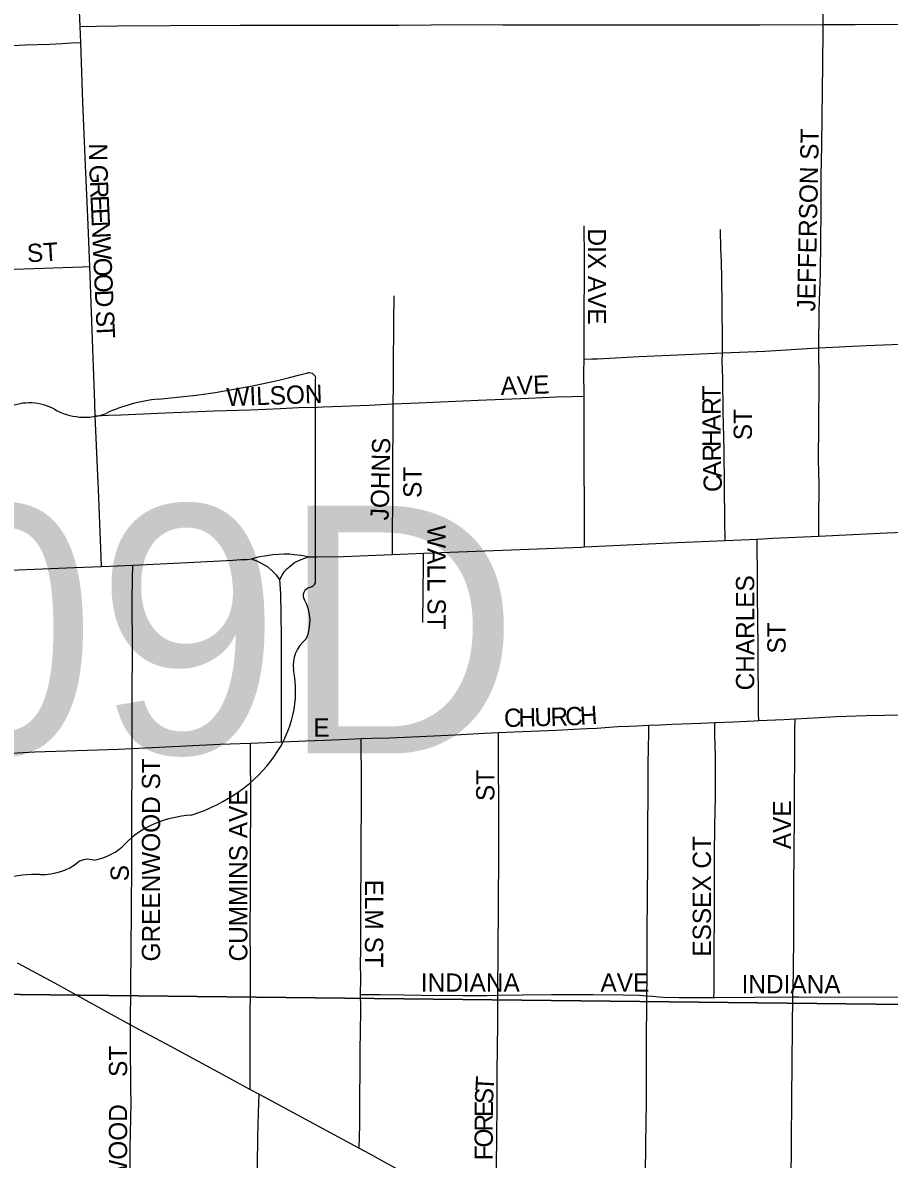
# Model space of a CAD drawing. Extents: x 1584893 to 1934202, y 663575 to 1091909.
# Drawn here: x 1795986 to 1798364, y 942000 to 945118 of the extents above; entities that cross this region are included whole.
import ezdxf

# ---------------------------------------------------------------- set-up
doc = ezdxf.new("R2010")
doc.units = 0
for name, color, linetype in [('GM_X_City_Street', 7, 'Continuous'), ('GM_X_City_Street_Text', 7, 'Continuous'), ('GM_X_Interchange_Ramps', 7, 'Continuous'), ('GM_X_Section', 7, 'Continuous'), ('GM_X_State_Route', 7, 'Continuous'), ('GM_X_State_Shield', 7, 'Continuous')]:
    doc.layers.add(name, color=color, linetype=linetype)

msp = doc.modelspace()

# ---------------------------------------------------------------- linework, layer by layer
at = {"layer": 'GM_X_City_Street'}
for points in [[(1798182, 945113), (1798181.6, 945391.5), (1798181.6, 945473.8)], [(1796143.9, 945108), (1796136.4, 945278.4), (1796130.6, 945410.1)], [(1796143.9, 945108), (1796188.5, 945108.5), (1796246.1, 945109.1), (1796391.5, 945110), (1796581.9, 945111.3), (1796754, 945111), (1796871.5, 945111), (1797016.8, 945111), (1797106.5, 945112.4), (1797212.4, 945112.9), (1797303.3, 945112.2), (1797419.7, 945112.1), (1797528.2, 945112.1), (1797680.3, 945112.5), (1798007.6, 945112.4), (1798182, 945113)], [(1796145.6, 945064.1), (1796144.9, 945085.3), (1796143.9, 945108)], [(1798170.5, 944225.7), (1798171.5, 944329.4), (1798174.6, 944432.1), (1798176.6, 944603.3), (1798176.6, 944698.7), (1798178.4, 944780), (1798179, 944861.7), (1798180, 944927.2), (1798181.9, 945090.9), (1798182, 945113)], [(1798182, 945113), (1798270.1, 945113.4), (1798401.5, 945113.8), (1798483.7, 945114.8)], [(1795686.5, 945042.5), (1795724.9, 945044.3), (1795846.6, 945050.3), (1795993.9, 945056.9), (1796059.3, 945059.1), (1796094.5, 945060.6), (1796120.5, 945062.4), (1796145.6, 945064.1)], [(1796170.2, 944449.4), (1796166.2, 944563.7), (1796158.5, 944726.9), (1796150.9, 944899.9), (1796145.6, 945064.1)], [(1797526.1, 944195.4), (1797526.1, 944206.9), (1797526.3, 944267.7), (1797526.5, 944330.2), (1797527, 944415.3), (1797527.4, 944472.6), (1797526.2, 944560.3)], [(1797905.8, 944212), (1797906.2, 944239.5), (1797904.9, 944344.9), (1797903.9, 944416.5), (1797902.8, 944463.2), (1797901.8, 944498.4), (1797900.7, 944550.3)], [(1795710.7, 944432), (1795753, 944433.7), (1795856.4, 944438.5), (1796149.1, 944448.7), (1796170.2, 944449.4)], [(1796185.3, 944039.6), (1796183.7, 944075.4), (1796179.2, 944198.3), (1796174.6, 944324.1), (1796170.2, 944449.4)], [(1797002.8, 944072.2), (1797003.1, 944123.2), (1797003.3, 944156.3), (1797003.7, 944214.1), (1797004, 944252.1), (1797004.3, 944298.1), (1797004.8, 944369)], [(1797905.8, 944212), (1798021.9, 944217.3), (1798152.9, 944224.8), (1798170.5, 944225.7)], [(1798170.4, 943709.6), (1798170.6, 943752.8), (1798171, 943851.4), (1798169.5, 943918.7), (1798170.5, 944013.1), (1798171.5, 944137.6), (1798170.5, 944225.7)], [(1798170.5, 944225.7), (1798300.3, 944232), (1798513.3, 944241.1), (1798535.1, 944242)], [(1797526.1, 944093.3), (1797525.9, 944158.3), (1797526.1, 944195.4)], [(1797526.1, 944195.4), (1797547.1, 944195.7), (1797563.4, 944196), (1797579.8, 944196.7), (1797677.8, 944202.4), (1797825.2, 944208.3), (1797905.8, 944212)], [(1797913.1, 943697.5), (1797912.5, 943750.3), (1797910.6, 943946.2), (1797908.1, 944050.4), (1797906.7, 944141.6), (1797905.5, 944190.5), (1797905.8, 944212)], [(1796185.3, 944039.6), (1796222, 944040.9), (1796256.4, 944041.9), (1796378.1, 944048.1), (1796511.2, 944053.3), (1796611.2, 944056), (1796693.8, 944059.5), (1796742.5, 944062.1), (1796794.6, 944063.6), (1796810.8, 944064.5), (1796936.5, 944069.1), (1797002.8, 944072.2)], [(1797000.7, 943658.9), (1797000.8, 943693.4), (1797001.1, 943742.5), (1797001.3, 943779.8), (1797001.6, 943841.6), (1797002, 943918.5), (1797002.4, 944004.9), (1797002.8, 944072.2)], [(1797002.8, 944072.2), (1797071.2, 944075.2), (1797235.6, 944082.2), (1797374.8, 944088.3), (1797449.6, 944091.8), (1797494.8, 944092.7), (1797526.1, 944093.3)], [(1797527.4, 943680), (1797527.3, 943725.9), (1797527, 943816.2), (1797526.9, 943877.9), (1797526.6, 943987.3), (1797526.3, 944068.9), (1797526.1, 944093.3)], [(1796195.9, 943790.2), (1796194.9, 943815.7), (1796185.3, 944039.6)], [(1796202.2, 943625.7), (1796201.2, 943653.1), (1796195.9, 943790.2)], [(1798005.4, 943203.6), (1798005.2, 943222.8), (1798004.6, 943284.7), (1798004.1, 943340.5), (1798003.5, 943404.5), (1798002.8, 943478.9), (1798002.2, 943543.6), (1798001.9, 943583.5), (1798001.6, 943613.1), (1798001, 943676.5), (1798000.8, 943701.5)], [(1797083.6, 943472.1), (1797085.5, 943633.1), (1797085.9, 943662.3)], [(1796286.1, 943126.8), (1796286.1, 943269.7), (1796287.3, 943400.3), (1796286.9, 943531.4), (1796287.6, 943595.9), (1796288, 943629.3)], [(1797703.9, 943190.6), (1797734.9, 943192.1), (1797767.6, 943193.9), (1797847.8, 943196.3), (1797884.7, 943198)], [(1797882.5, 942443.7), (1797883, 942462), (1797882.9, 942574), (1797883.8, 942667.7), (1797883.7, 942716.4), (1797883.7, 942832.7), (1797885.2, 942915.2), (1797886.5, 942991.4), (1797886.7, 943105.3), (1797885.4, 943164.4), (1797884.7, 943198)], [(1797884.7, 943198), (1797887.8, 943198.2), (1797936, 943200.4), (1797992.9, 943203), (1798005.4, 943203.6)], [(1798005.4, 943203.6), (1798074.4, 943206.8), (1798105.1, 943208.3)], [(1798099.2, 942445.8), (1798099.7, 942478.4), (1798100.7, 942510.8), (1798101.3, 942620.9), (1798101.7, 942676.5), (1798102.1, 942759.8), (1798102.5, 942831), (1798103.3, 942957.8), (1798103.6, 943008.1), (1798104.1, 943110.8), (1798104.8, 943176.3), (1798105.1, 943208.3)], [(1798105.1, 943208.3), (1798139.2, 943210), (1798187, 943213.1), (1798218.5, 943214.7), (1798300.3, 943217.4), (1798400.3, 943219.6), (1798484.2, 943221.2)], [(1796914.6, 943154), (1796943.4, 943154.9), (1796992.5, 943156.3), (1797074.3, 943159.7), (1797172.2, 943164.5), (1797253.4, 943168.8), (1797291.7, 943170.7)], [(1797290.1, 942450.1), (1797289.8, 942489.2), (1797290.2, 942540.4), (1797290.6, 942586.4), (1797291.2, 942678.5), (1797292.1, 942857), (1797292, 942952.8), (1797291.9, 943102.1), (1797291.8, 943134.7), (1797291.7, 943170.7)], [(1797291.7, 943170.7), (1797334.9, 943172.8), (1797449.3, 943177.2), (1797498.1, 943179.7), (1797533.7, 943181.9), (1797561.5, 943183), (1797594.7, 943185.2), (1797618.7, 943186.9), (1797648.7, 943187.8), (1797671.2, 943188.9), (1797703.9, 943190.6)], [(1797698.3, 942448.8), (1797699, 942497.8), (1797699.1, 942540.2), (1797699.2, 942595.9), (1797699.5, 942643.6), (1797699.9, 942697.4), (1797700.9, 942837.2), (1797701.5, 942930.1), (1797701.8, 942983.9), (1797702.1, 943044.7), (1797702.3, 943082.9), (1797703, 943128.9), (1797703.6, 943168.8), (1797703.9, 943190.6)], [(1796610.6, 942191.6), (1796610.6, 942228.7), (1796610.5, 942325.9), (1796610.6, 942382.7), (1796610.8, 942472.1), (1796611, 942552.5), (1796610.4, 942617.3), (1796610.4, 942641.4), (1796610.7, 942714.4), (1796611.1, 942802.1), (1796611.3, 942867.2), (1796611.6, 942949.7), (1796611.9, 943023.4), (1796611.5, 943082.5), (1796611.3, 943114.6), (1796611.1, 943141.5)], [(1796696.4, 943144.9), (1796762.7, 943148.2), (1796813.8, 943149.4), (1796878.6, 943152.8), (1796914.6, 943154)], [(1796913.2, 942452.4), (1796913.4, 942495.8), (1796912.9, 942538.5), (1796913.5, 942571.3), (1796913.6, 942615.6), (1796913.7, 942659.1), (1796913.9, 942701.6), (1796914.1, 942725.1), (1796914.4, 942790.1), (1796914.9, 942897.8), (1796915.2, 942943), (1796915.2, 943009.8), (1796915.2, 943062.8), (1796914.8, 943125.3), (1796914.6, 943154)], [(1796281.7, 942368.9), (1796284.8, 942680.8), (1796285.7, 942811.9), (1796286, 942968.4), (1796286.1, 943057), (1796286.1, 943126.8)], [(1796909, 942030.5), (1796909.8, 942060.8), (1796910.8, 942094.8), (1796911.1, 942133.8), (1796911.4, 942178.1), (1796911.9, 942237.1), (1796912.4, 942310), (1796912.6, 942339.6), (1796913.5, 942418.6), (1796913.2, 942452.4)], [(1796913.2, 942452.4), (1796936.7, 942452.1), (1796967.3, 942451.7), (1797031.8, 942451.3), (1797080.5, 942450.2), (1797194.5, 942449.4), (1797259.6, 942449.6), (1797290.1, 942450.1)], [(1797284.4, 941814.7), (1797284.8, 941852.7), (1797285.4, 941926.6), (1797285.9, 941982.1), (1797286.6, 942062), (1797287.4, 942149.7), (1797288.1, 942233.9), (1797288.8, 942311.2), (1797289.4, 942366.8), (1797290.1, 942450.1)], [(1797290.1, 942450.1), (1797357, 942451.4), (1797438.2, 942452), (1797551.6, 942451.7), (1797632.3, 942450.8), (1797678.2, 942450.3), (1797698.3, 942448.8)], [(1797686.9, 941562), (1797687.5, 941599.2), (1797689.6, 941727.6), (1797691.1, 941789.3), (1797692.5, 941847.4), (1797693.4, 941883.8), (1797695.2, 941959.4), (1797696, 942040.1), (1797696.7, 942100.1), (1797697.3, 942154.6), (1797697.3, 942206), (1797697.3, 942291.1), (1797697.3, 942342.3), (1797698, 942414.4), (1797698.3, 942448.8)], [(1797698.3, 942448.8), (1797714, 942447), (1797731.1, 942445.6), (1797744.3, 942444.4), (1797787.1, 942443.6), (1797882.5, 942443.7)], [(1797882.5, 942443.7), (1797885.2, 942443.7), (1798099.2, 942445.8)], [(1798090, 941301.1), (1798087.7, 941334.4), (1798087.4, 941340.9), (1798087.3, 941347.1), (1798088.2, 941384.5), (1798089.2, 941466.2), (1798089.8, 941519.1), (1798090.3, 941565.1), (1798090.7, 941598.1), (1798091.3, 941646.7), (1798091.8, 941693.6), (1798092.6, 941760.1), (1798093.3, 941830.8), (1798094.3, 941939.4), (1798095.3, 942042.7), (1798096.6, 942170.3), (1798097.4, 942260.6), (1798098.4, 942364.1), (1798099.2, 942445.8)], [(1798099.2, 942445.8), (1798114.4, 942445.4), (1798343.6, 942445.1), (1798409.1, 942445.2), (1798474.4, 942445), (1798478.2, 942444.8)], [(1796266.6, 941309.6), (1796274.1, 941333.8), (1796278.7, 941352.4), (1796282.1, 941374.9), (1796283.4, 941391), (1796282.1, 941456.2), (1796281, 941665.9), (1796281.8, 941902.2), (1796280.7, 942032), (1796283.6, 942152.4), (1796283.2, 942198.2), (1796282.2, 942319.3), (1796281.7, 942368.9)], [(1796600, 941130.6), (1796607, 941152), (1796610.8, 941164.2), (1796613.6, 941180), (1796615.3, 941216.7), (1796617, 941298.9), (1796619.9, 941414.1), (1796621.8, 941543.9), (1796621.5, 941574.8), (1796623, 941622.4), (1796629.1, 941769.5), (1796629.9, 941852), (1796630, 941981.7), (1796631.5, 942061.2), (1796633.3, 942127.6), (1796634.7, 942178.6)]]:
    msp.add_lwpolyline(points, dxfattribs=at)
at = {"layer": 'GM_X_Interchange_Ramps'}
msp.add_lwpolyline([(1796691.8, 943590.8), (1796682.9, 943602.6), (1796671.7, 943613.1), (1796659.6, 943623.9), (1796651.3, 943629.3), (1796639.5, 943635.4), (1796631, 943639.8), (1796613.6, 943646.2)], dxfattribs=at)
at = {"layer": 'GM_X_Section'}
for points in [[(1793155.7, 947768.8), (1798501.2, 947724.3), (1798488.5, 942423.4), (1793145.7, 942483.9)], [(1793145.7, 942483.9), (1798488.5, 942423.4), (1798422.1, 937164.9), (1793117.6, 937197.1)]]:
    msp.add_lwpolyline(points, close=True, dxfattribs=at)
at = {"layer": 'GM_X_State_Route'}
for points in [[(1796769.1, 943652.5), (1796794.7, 943652.7), (1796865.3, 943653.5), (1797000.7, 943658.9), (1797085.9, 943662.3), (1797519.5, 943679.6), (1797527.4, 943680), (1797781.8, 943691.6), (1797913.1, 943697.5), (1798000.8, 943701.5), (1798044.3, 943703.5), (1798170.4, 943709.6), (1798356.5, 943718.6), (1798486.5, 943724.2), (1798531.4, 943726.2), (1798601.7, 943729.2), (1798610.6, 943729.8)], [(1796769.1, 943652.5), (1796749.6, 943656.3), (1796731.9, 943658.6), (1796717.9, 943659.9), (1796703.2, 943660.2), (1796672.1, 943658.4), (1796655.5, 943655.5), (1796631.5, 943651.4), (1796613.6, 943646.2), (1796601.7, 943644.6), (1796584.2, 943644.1), (1796563.1, 943642.9), (1796438.3, 943635.8), (1796288, 943629.3), (1796202.2, 943625.7), (1796128.2, 943622.5), (1795621.7, 943601.5), (1795556.8, 943598.8), (1795400.6, 943592.4), (1795394.2, 943592.2), (1795347.5, 943590.3)], [(1796696.4, 943144.9), (1796695.9, 943436), (1796694, 943551.2), (1796691.8, 943590.8), (1796697.8, 943602.6), (1796703.9, 943611.5), (1796710.5, 943619.8), (1796719.8, 943627.1), (1796732.2, 943637), (1796745.6, 943644), (1796769.1, 943652.5)], [(1795044.4, 943074.2), (1795251.1, 943084.8), (1795369.3, 943089.3), (1795431, 943091.7), (1795610.9, 943100.5), (1795807.3, 943106.8), (1795921.6, 943112.4), (1796019.6, 943117.4), (1796248.7, 943125.1), (1796286.1, 943126.8), (1796526.7, 943138.4), (1796611.1, 943141.5), (1796696.4, 943144.9)], [(1795970.9, 942538.9), (1795986.3, 942530.6), (1796073, 942483.8), (1796245.3, 942388.5), (1796281.7, 942368.9), (1796389.7, 942311.2), (1796533.6, 942233.2), (1796610.6, 942191.6), (1796634.7, 942178.6), (1796909, 942030.5), (1796938.1, 942014.8), (1796969.9, 941997.4), (1797096.6, 941928.2), (1797167.7, 941887.6), (1797265.3, 941826.9), (1797284.4, 941814.7), (1797318, 941793.4), (1797362.3, 941765.3), (1797487.7, 941687.7), (1797528.9, 941661.6), (1797625.5, 941600.7), (1797686.9, 941562)]]:
    msp.add_lwpolyline(points, dxfattribs=at)
at = {"layer": 'GM_X_State_Shield'}
for p, q in [((1796789.9, 943587.2), (1796789.9, 944139.9)), ((1796789.8, 943587.3), (1796789.9, 943587.2))]:
    msp.add_line(p, q, dxfattribs=at)
for centre, major_axis, start_param, end_param in [((1796170.1, 945554.3), (1845.5, 0), 4.814394, 5.042369), ((1796770.6, 944142.2), (19.4, 0), 6.141152, 7.989035), ((1796004.9, 943981.1), (117.3, 0), 0.950623, 2.079405), ((1796405.4, 943791), (371.3, 0), 1.699011, 2.107814), ((1796156.3, 944148.6), (141.1, 0), 4.081561, 5.145723), ((1796769.3, 943585), (20.7, 0), 5.05454, 6.418171), ((1796785.5, 943546.6), (30, 0), 1.883978, 3.671073), ((1796594.7, 943476.7), (180, 0), 5.934695, 6.695948), ((1796859.3, 943355.8), (130.9, 0), 2.387724, 3.262537), ((1796273.4, 943285.5), (461.6, 0), 5.101752, 6.440018), ((1796468.1, 942742.2), (252.8, 0), 1.647645, 2.488434), ((1796147.8, 942936.5), (149.1, 0), 4.937069, 5.64225), ((1796164.7, 942791.2), (39.7, 0), 1.147584, 2.315152), ((1796037.2, 942893.6), (141, 0), 4.691044, 5.507374), ((1796017.8, 942607.4), (217.4, 0), 1.495662, 1.94098)]:
    msp.add_ellipse(centre, major_axis=major_axis, ratio=0.8, start_param=start_param, end_param=end_param, dxfattribs=at)

# ---------------------------------------------------------------- texts
at = {"layer": 'GM_X_City_Street_Text'}
for s, rotation, p in [('JEFFERSON ST', 88.8191, (1798160.3, 944325.4)), ('N', 270.1093, (1796168.3, 944786.7)), ('G', 272.1006, (1796168.6, 944727.6)), ('R', 272.6061, (1796170.2, 944683.1)), ('E', 272.6535, (1796172, 944643.5)), ('E', 272.6237, (1796173.7, 944608.4)), ('N', 272.6308, (1796175.3, 944573.2)), ('DIX AVE', 270, (1797536.7, 944553.5)), ('ST', 3.5746, (1795999.4, 944460.4)), ('W', 272.6239, (1796177.3, 944529.3)), ('O', 272.6308, (1796179.9, 944472.1)), ('O', 272.6234, (1796181.9, 944428.2)), ('D', 272.6308, (1796183.9, 944384.2)), ('S', 272.651, (1796186.5, 944327)), ('T', 272.6237, (1796188.2, 944291.9)), ('AVE', 1.9736, (1797298.1, 944096.5)), ('WILSON', 2.1199, (1796545.9, 944065.7)), ('T', 90, (1797900.6, 944081.7)), ('R', 90, (1797900.6, 944042.2)), ('A', 90, (1797900.6, 943998.2)), ('ST', 90, (1797986.7, 943972.7)), ('JOHNS', 88.7027, (1796989.9, 943752.4)), ('H', 90.2186, (1797900.8, 943954.2)), ('R', 91.5547, (1797901.9, 943914.9)), ('A', 92.1858, (1797903.6, 943871.1)), ('ST', 90, (1797080.3, 943814.3)), ('C', 92.1858, (1797905.1, 943831.5)), ('WALL ST', 270, (1797096.7, 943739.5)), ('CHARLES', 90, (1797993, 943286.3)), ('ST', 90, (1798079.1, 943387.5)), ('C', 1.3599, (1797307.1, 943185.7)), ('H', 1.3551, (1797346.7, 943186.7)), ('U', 1.3551, (1797390.6, 943187.7)), ('R', 1.3356, (1797434.6, 943188.8)), ('C', 2.499, (1797475.4, 943189.7)), ('H', 3.7722, (1797516.1, 943191.5)), ('E', 0, (1796783.7, 943159.3)), ('GREENWOOD ST', 90, (1796363.1, 942542.7)), ('ST', 90, (1797280.3, 942982.7)), ('CUMMINS AVE', 90, (1796602.6, 942542.7)), ('AVE', 90, (1798094.3, 942850.7)), ('ESSEX CT', 90, (1797874.3, 942555.9)), ('S', 90, (1796277.1, 942762.7)), ('ELM ST', 270, (1796925.1, 942767.1)), ('INDIANA', 0, (1797078.5, 942459.7)), ('AVE', 0, (1797571.3, 942459.7)), ('INDIANA', 0, (1797958.5, 942455.3)), ('ST', 90, (1796272.7, 942225.9)), ('T', 86.8838, (1797277.8, 942185.5)), ('S', 87.4855, (1797276.2, 942150.5)), ('GREENWOOD', 90, (1796272.7, 941697.9)), ('E', 89.4262, (1797275.9, 942115.8)), ('R', 89.9703, (1797275.9, 942076.3)), ('O', 89.9703, (1797275.9, 942032.3)), ('F', 89.9727, (1797275.9, 941997.1))]:
    msp.add_text(s, height=50, rotation=rotation, dxfattribs=at).set_placement(p)
at = {"layer": 'GM_X_State_Shield'}
msp.add_text('309D', height=680, dxfattribs=at).set_placement((1795175.8, 943113.4))

doc.saveas('drawing.dxf')
